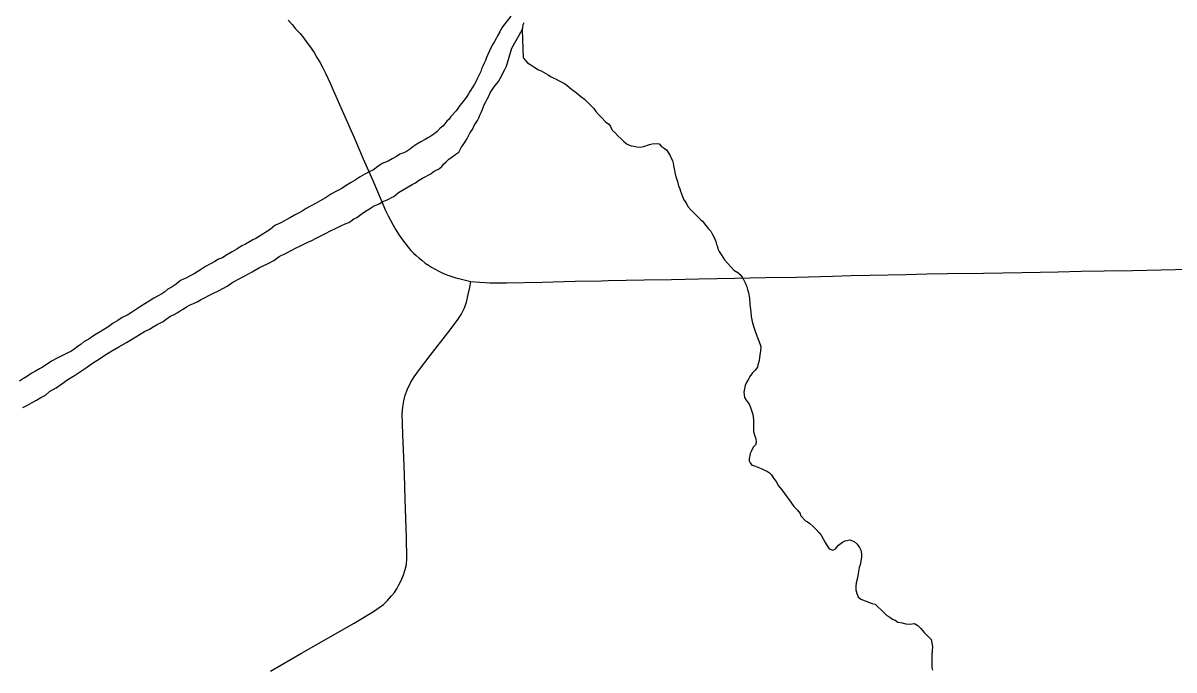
# Model space of a CAD drawing. Extents: x 103424 to 286016, y 38711 to 110967.
# Drawn here: x 165088 to 170384, y 56554 to 59529 of the extents above; entities that cross this region are included whole.
import ezdxf

# ---------------------------------------------------------------- set-up
doc = ezdxf.new("R2010")
doc.units = 0
for name, color, linetype in [('GM_X_County_Road', 7, 'Continuous'), ('GM_X_Major_River', 7, 'Continuous'), ('GM_X_Minor_River', 7, 'Continuous'), ('GM_X_State_Route', 7, 'Continuous')]:
    doc.layers.add(name, color=color, linetype=linetype)

msp = doc.modelspace()

# ---------------------------------------------------------------- linework, layer by layer
at = {"layer": 'GM_X_County_Road'}
msp.add_lwpolyline([(166226, 56548.7), (166369, 56631), (166489.9, 56700.6), (166610.7, 56770.2), (166700.5, 56822.7), (166745.9, 56855.2), (166764.6, 56872.9), (166783.5, 56895.2), (166796.2, 56910.7), (166806.9, 56927.1), (166817.6, 56946.3), (166827, 56965.5), (166838.5, 56992.4), (166846.2, 57016.4), (166851.5, 57039.2), (166854.1, 57067.4), (166852.9, 57163.1), (166849.7, 57251.2), (166846.4, 57339.3), (166842.2, 57453.3), (166838, 57567.4), (166836, 57634.6), (166834, 57690.7), (166832.9, 57729.7), (166834.6, 57763.6), (166839.4, 57792.4), (166846.4, 57818), (166856.3, 57845.4), (166871.9, 57876.8), (166887.1, 57901.6), (166907.7, 57929.9), (166961.3, 58000.4), (167042.6, 58104), (167062.7, 58130.5), (167088.9, 58165), (167103.3, 58189), (167118.6, 58220), (167127.9, 58245.7), (167135.8, 58280.7), (167143.2, 58312.3), (167148.2, 58341.1)], dxfattribs=at)
at = {"layer": 'GM_X_Major_River'}
for points in [[(167331.5, 59560.3), (167294.6, 59511.5), (167286.8, 59499.2), (167281, 59489), (167271.2, 59470.6), (167265.4, 59458.4), (167257.7, 59444.1), (167249.8, 59431.8), (167242.1, 59417.5), (167234.3, 59401.2), (167226.6, 59384.8), (167220.8, 59370.6), (167215.1, 59356.3), (167209.3, 59344.1), (167203.5, 59329.8), (167197.7, 59317.6), (167193.9, 59305.4), (167188.1, 59293.1), (167182.3, 59280.9), (167176.5, 59268.7), (167170.7, 59258.4), (167164.8, 59248.2), (167157, 59235.9), (167143.3, 59213.4), (167137.5, 59203.2), (167129.7, 59190.9), (167121.8, 59180.7), (167113.9, 59170.4), (167106.1, 59160.1), (167096.2, 59147.8), (167088.4, 59135.5), (167080.5, 59125.2), (167056.8, 59098.5), (167049, 59086.2), (167037.1, 59077.9), (167029.2, 59065.6), (167019.4, 59055.3), (167007.5, 59044.9), (166993.6, 59030.5), (166977.7, 59018), (166959.8, 59005.5), (166949.8, 59001.3), (166937.8, 58992.9), (166917.8, 58982.4), (166899.9, 58971.9), (166881.9, 58959.4), (166870, 58951.1), (166852.1, 58938.6), (166840.1, 58932.3), (166822, 58925.8), (166806.1, 58915.4), (166786.1, 58904.8), (166768.1, 58894.3), (166740.1, 58883.7), (166720.2, 58869.1), (166700.2, 58854.5), (166680.3, 58844), (166660.3, 58833.5), (166638.3, 58820.9), (166616.4, 58806.3), (166594.4, 58793.7), (166574.5, 58781.1), (166554.5, 58768.6), (166532.5, 58758), (166506.6, 58743.3), (166478.7, 58724.5), (166454.7, 58711.9), (166432.7, 58699.3), (166410.8, 58686.7), (166390.8, 58676.2), (166372.8, 58663.7), (166354.8, 58655.2), (166336.9, 58644.7), (166318.9, 58634.2), (166298.9, 58623.7), (166277, 58611.1), (166246.9, 58598.4), (166225.1, 58579.7), (166171.2, 58546.2), (166159.3, 58537.9), (166145.2, 58531.5), (166129.2, 58523.1), (166111.3, 58512.6), (166091.3, 58502.1), (166071.4, 58489.6), (166049.4, 58477)], [(167336.7, 59413.6), (167383.9, 59497.3), (167387.7, 59507.4), (167389.4, 59521.6), (167393.2, 59531.8)], [(167209.3, 59152.3), (167217.1, 59166.6), (167222.9, 59178.8), (167228.7, 59189), (167236.4, 59207.4), (167246.2, 59221.7), (167256, 59236.1), (167267.8, 59250.4), (167275.7, 59260.7), (167283.5, 59273), (167304.9, 59315.9), (167312.6, 59330.2), (167336.7, 59413.6)], [(165407.5, 57964.3), (165439.4, 57985.2), (165469.3, 58004), (165499.2, 58022.9), (165529.2, 58039.7), (165563.1, 58060.6), (165587.1, 58073.2), (165607, 58085.8), (165627, 58098.3), (165646.9, 58110.9), (165668.9, 58121.4), (165686.9, 58131.9), (165704.8, 58142.4), (165720.8, 58150.8), (165732.8, 58157.1), (165746.7, 58167.5), (165762.6, 58180), (165782.7, 58188.5), (165796.7, 58196.9), (165810.6, 58205.3), (165824.6, 58213.6), (165840.5, 58224.1), (165856.5, 58232.5), (165872.6, 58238.9), (165888.5, 58247.3), (165904.5, 58255.8), (165964.5, 58287.4), (165986.5, 58297.9), (166006.5, 58308.4), (166026.5, 58319), (166048.4, 58333.6), (166076.3, 58350.3), (166108.3, 58367.2), (166142.3, 58384.1), (166176.2, 58405), (166212.3, 58421.9), (166242.3, 58436.7), (166266.1, 58455.4), (166298.1, 58470.2), (166322.1, 58482.9), (166344.1, 58495.5), (166364.1, 58504), (166380.1, 58512.4), (166398.1, 58520.9), (166416.1, 58529.3), (166436.1, 58539.9), (166458.1, 58550.4), (166480.1, 58561), (166502.1, 58573.6), (166528.1, 58586.3), (166550.1, 58596.9), (166570.1, 58605.4), (166586.2, 58611.8), (166596.1, 58618), (166610.1, 58628.4), (166624.1, 58634.8), (166636, 58643.1), (166647.9, 58653.5), (166663.9, 58663.9), (166681.8, 58674.4), (166699.8, 58686.9), (166725.8, 58697.6), (166743.8, 58708.1), (166759.8, 58714.5), (166771.8, 58720.8), (166783.8, 58727.1), (166793.8, 58731.4), (166815.7, 58750), (166833.6, 58760.5), (166877.6, 58785.7), (166893.5, 58794.1), (166907.5, 58804.5), (166925.4, 58815), (166941.4, 58823.4), (166951.4, 58829.7), (166963.4, 58836), (166975.3, 58844.3), (166989.3, 58852.7), (166999.3, 58857), (167015.2, 58869.4), (167023.1, 58879.7), (167035, 58890), (167046.9, 58902.4), (167062.8, 58912.9), (167078.7, 58925.3), (167092.6, 58935.7), (167104.3, 58956.2), (167112.2, 58968.4), (167122, 58982.8), (167129.8, 58995.1), (167137.6, 59009.4), (167145.3, 59025.7), (167155.1, 59040), (167162.8, 59058.4), (167172.6, 59070.7), (167178.5, 59080.9), (167184.3, 59093.2), (167190.1, 59105.4), (167195.9, 59117.6), (167199.7, 59127.8), (167209.3, 59152.3)], [(166049.4, 58477), (166021.4, 58460.2), (166005.5, 58449.8), (165987.4, 58443.3), (165969.5, 58432.8), (165949.5, 58422.3), (165927.5, 58409.7), (165909.6, 58397.2), (165891.6, 58386.7), (165875.7, 58376.3), (165859.7, 58367.9), (165839.7, 58357.3), (165811.7, 58344.6), (165791.8, 58328), (165773.9, 58315.5), (165753.9, 58305), (165740, 58292.6), (165726.1, 58284.2), (165710.1, 58273.8), (165690.1, 58263.2), (165668.2, 58250.6), (165648.2, 58238.1), (165628.3, 58225.6), (165610.4, 58213), (165586.4, 58198.4), (165566.5, 58185.8), (165544.5, 58175.3), (165524.6, 58160.7), (165502.6, 58148.1), (165482.7, 58133.6), (165462.7, 58121), (165442.8, 58108.5), (165424.8, 58098), (165406.9, 58087.5), (165391, 58075), (165369, 58064.5), (165355.1, 58052), (165341.1, 58043.7), (165321.2, 58027.1), (165307.3, 58018.7), (165297.3, 58014.4), (165241.3, 57987), (165219.3, 57974.4), (165193.4, 57957.7), (165177.4, 57947.2), (165163.5, 57938.9), (165145.5, 57928.4), (165125.5, 57917.8), (165107.6, 57905.3), (165089.6, 57894.9), (165071.7, 57882.4)], [(165086.4, 57761.5), (165108.4, 57772.1), (165130.4, 57784.7), (165150.3, 57795.2), (165170.3, 57807.8), (165190.3, 57818.3), (165210.1, 57834.9), (165240.1, 57851.7), (165266, 57870.4), (165293.9, 57889.2), (165323.8, 57908), (165351.7, 57926.8), (165379.6, 57945.6), (165407.5, 57964.3)]]:
    msp.add_lwpolyline(points, dxfattribs=at)
at = {"layer": 'GM_X_Minor_River'}
for points in [[(167383.9, 59497.3), (167389.2, 59368.3), (167399.4, 59356.3), (167409.5, 59346.3), (167423.7, 59336.3), (167442, 59324.3), (167460.2, 59314.3), (167472.3, 59308.4), (167482.5, 59302.4), (167492.6, 59296.4), (167504.7, 59290.4), (167514.9, 59282.4), (167527, 59276.5), (167541.2, 59270.5), (167555.3, 59262.5), (167567.5, 59256.6), (167579.6, 59250.6), (167589.8, 59242.6), (167602, 59232.6), (167618.2, 59220.6), (167634.4, 59208.6), (167654.7, 59190.6), (167670.9, 59178.6), (167685.2, 59164.6), (167699.4, 59150.5), (167713.6, 59136.5), (167723.8, 59122.5), (167736, 59108.4), (167750.2, 59092.4), (167768.5, 59074.3), (167782.7, 59064.4), (167790.9, 59052.3), (167799.1, 59036.2), (167813.3, 59022.2), (167825.5, 59008.1), (167839.7, 58996.1), (167851.9, 58984.1), (167868.1, 58972.1), (167886.3, 58964.2), (167898.4, 58962.2), (167912.5, 58960.3), (167926.7, 58958.4), (167944.8, 58960.6), (167970.9, 58970.8), (167983, 58973), (168001.2, 58975.1), (168015.3, 58973.2), (168023.4, 58963.2), (168037.6, 58953.2), (168047.8, 58945.2), (168060, 58929.1), (168066.1, 58919.1), (168070.2, 58907), (168076.4, 58896.9), (168078.5, 58884.8), (168080.6, 58872.7), (168084.8, 58852.6), (168088.9, 58834.4), (168093.1, 58818.3), (168099.3, 58800.2), (168103.5, 58780), (168109.6, 58765.9), (168113.7, 58755.9), (168117.8, 58743.8), (168122, 58731.7), (168128.1, 58715.6), (168138.3, 58701.5), (168146.5, 58685.5), (168160.8, 58669.4), (168177, 58653.4), (168191.2, 58639.3), (168203.4, 58627.3), (168213.6, 58617.3), (168229.9, 58597.2), (168242.1, 58583.2), (168252.2, 58571.2), (168260.4, 58557.1), (168266.6, 58545), (168274.8, 58524.9), (168278.9, 58510.8), (168283, 58500.7), (168285.1, 58490.7), (168291.3, 58478.6), (168299.4, 58464.5), (168307.6, 58452.5), (168315.7, 58440.4), (168358.4, 58392.3), (168376.7, 58382.3), (168386.8, 58372.3), (168395, 58362.2), (168401.1, 58352.2), (168407.2, 58340.1), (168413.4, 58328.1), (168417.5, 58316), (168421.6, 58303.9), (168425.8, 58287.8), (168430, 58263.6), (168432.2, 58235.3), (168436.5, 58201), (168438.7, 58178.9), (168442.9, 58156.7)], [(168442.9, 58156.7), (168449.1, 58134.5), (168459.5, 58102.3), (168471.8, 58070.1), (168480, 58050), (168482.1, 58039.9), (168480.3, 58019.7), (168478.4, 58003.5), (168476.5, 57989.4), (168474.5, 57977.2), (168472.6, 57967.1), (168468.6, 57957), (168466.7, 57946.9), (168454.7, 57930.7), (168444.7, 57920.5), (168432.7, 57904.3), (168426.8, 57894.1), (168416.8, 57875.9), (168410.9, 57861.7), (168406.9, 57847.5), (168405.1, 57831.4), (168407.3, 57807.2), (168415.4, 57795.1), (168423.6, 57783.1), (168431.7, 57771), (168446.2, 57728.7), (168448.3, 57706.5), (168448.5, 57682.3), (168448.7, 57662.1), (168448.8, 57650), (168455, 57629.9), (168459.1, 57617.8), (168461.3, 57599.6), (168457.3, 57589.5), (168447.3, 57579.3), (168439.4, 57561.1), (168433.4, 57548.9), (168431.5, 57538.8), (168429.5, 57526.7), (168429.6, 57516.6), (168433.7, 57506.6), (168441.9, 57496.5), (168454, 57492.6), (168468.2, 57486.6), (168484.3, 57480.7), (168496.5, 57474.7), (168512.7, 57466.8), (168522.8, 57460.8), (168530.9, 57450.7), (168541.1, 57436.7), (168553.3, 57420.6), (168563.6, 57400.5), (168579.9, 57382.5), (168592.1, 57366.4), (168620.6, 57326.2), (168634.9, 57306.2), (168649.1, 57290.1), (168663.4, 57274.1), (168665.5, 57264), (168687.8, 57239.9), (168697.9, 57236), (168708.1, 57228), (168722.3, 57216), (168736.5, 57199.9), (168748.7, 57185.9), (168760.9, 57173.8), (168769.1, 57157.8), (168779.3, 57139.7), (168787.5, 57125.6), (168797.7, 57111.5), (168813.9, 57105.6), (168825.9, 57111.7), (168839.9, 57128), (168857.9, 57142.3), (168870, 57148.4), (168892.1, 57152.6), (168912.4, 57144.7), (168926.6, 57132.7), (168936.8, 57116.6), (168942.9, 57104.5), (168945.1, 57088.4), (168945.2, 57074.3), (168943.3, 57054), (168939.4, 57037.9), (168935.4, 57025.7), (168931.6, 57007.5), (168927.7, 56977.2), (168921.9, 56955), (168920, 56938.8), (168920.1, 56922.7), (168924.2, 56906.5), (168930.4, 56890.4), (168942.6, 56880.4), (168962.8, 56872.5), (168983.1, 56864.6), (168995.2, 56860.6), (169009.3, 56856.7), (169050, 56816.6), (169062.1, 56804.6), (169076.3, 56796.6), (169088.5, 56788.6)], [(169088.5, 56788.6), (169100.6, 56782.7), (169112.8, 56774.7), (169133, 56770.8), (169149.1, 56766.9), (169165.3, 56765), (169179.4, 56767.1), (169189.5, 56767.2), (169205.7, 56759.2), (169217.8, 56747.2), (169234.1, 56727.1), (169254.4, 56707.1), (169266.6, 56695.1), (169272.9, 56662.8), (169269.2, 56624.4), (169269.4, 56596.2), (169269.5, 56578), (169269.6, 56565.9), (169271.8, 56553.8)]]:
    msp.add_lwpolyline(points, dxfattribs=at)
at = {"layer": 'GM_X_State_Route'}
for points in [[(166307.7, 59542.4), (166325.6, 59522.3), (166342, 59502.2), (166362.1, 59480), (166379.7, 59458.8), (166392.8, 59439.7), (166408.2, 59418.9), (166426.8, 59392.6), (166440.3, 59370), (166453.5, 59348.4), (166467.4, 59322.1), (166481.3, 59295.4), (166502.1, 59249.4), (166514.9, 59220.1), (166562, 59113), (166609.2, 59005.8), (166653.1, 58905), (166697.1, 58804.2)], [(166697.1, 58804.2), (166735.6, 58713.7), (166755.3, 58667.2), (166767.8, 58642.8), (166778.7, 58622.3), (166790.4, 58600), (166802.5, 58578.5), (166814.9, 58558), (166829.1, 58537.5), (166844.5, 58517.8), (166860.2, 58497.7), (166872.2, 58482.7), (166885.1, 58470.3), (166896, 58459.7), (166911, 58447.6), (166922.7, 58437.8), (166938, 58425.4), (166953.4, 58414.8), (166967.8, 58406.6), (166984.1, 58397.2), (167000.9, 58388.4), (167019.7, 58379.4), (167038.2, 58371.8), (167060.4, 58364), (167079.7, 58357.2), (167099.4, 58352.7), (167148.2, 58341.1), (167190.3, 58337.5), (167236.6, 58334.9), (167311.6, 58334.4), (167476.7, 58338), (167628.5, 58341.3), (167748.9, 58343.9)], [(167748.9, 58343.9), (167780.3, 58344.6), (167945.3, 58347.6), (168071.7, 58349.9), (168198, 58352.3), (168363, 58355.5), (168504.8, 58358.3), (168646.7, 58361), (168811.7, 58365.3), (168898.4, 58367.6), (168985, 58369.9), (169150, 58373), (169245.8, 58374.9), (169341.5, 58376.7), (169506.6, 58379.4), (169595.9, 58380.8), (169685.2, 58382.2), (169850.3, 58385.6), (169956.4, 58387.7), (170062.5, 58389.9), (170193.5, 58391.4), (170324.2, 58394.5), (170454.9, 58397.6)]]:
    msp.add_lwpolyline(points, dxfattribs=at)

doc.saveas('drawing.dxf')
